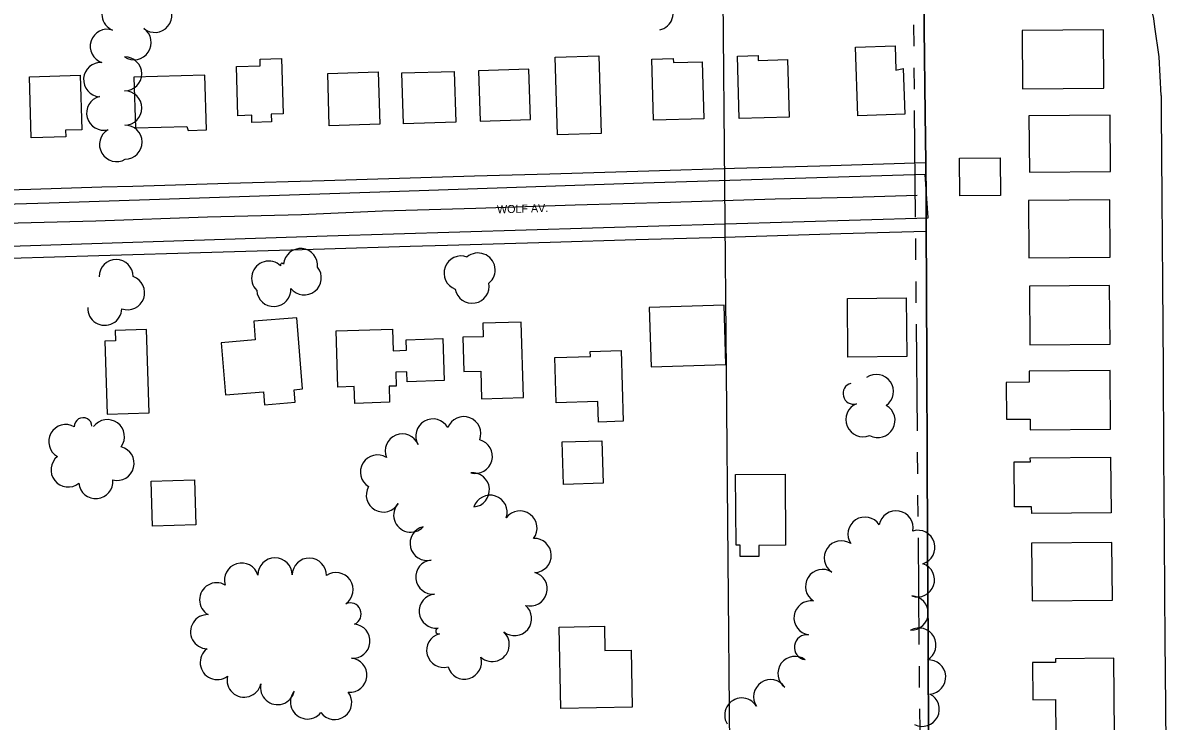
# Model space of a CAD drawing. Extents: x -2233 to 187241, y 4582 to 150524.
# Drawn here: x 115599 to 116269, y 57678 to 58086 of the extents above; entities that cross this region are included whole.
import ezdxf

# ---------------------------------------------------------------- set-up
doc = ezdxf.new("R2010")
doc.units = 0
for name, color, linetype in [('BLDG', 7, 'Continuous'), ('DIVISIONS', 7, 'Continuous'), ('DV_X_Corp_Line', 7, 'Continuous'), ('GE_X_CL_2000', 7, 'Continuous'), ('GRID', 7, 'Continuous'), ('ROAD', 7, 'Continuous'), ('ROAD-NAME', 7, 'Continuous'), ('RW_X_Fee_RW', 7, 'Continuous'), ('TREES', 7, 'Continuous')]:
    doc.layers.add(name, color=color, linetype=linetype)

msp = doc.modelspace()

# ---------------------------------------------------------------- linework, layer by layer
at = {"layer": 'BLDG'}
for points in [[(116183.46, 58047.57), (116231.03, 58047.98), (116230.73, 58082.07), (116183.16, 58081.66)], [(116109.03, 58072.69), (116109.45, 58058.47), (116113.74, 58059.42), (116114.55, 58032.66), (116087.06, 58031.82), (116085.84, 58071.99)], [(115737.73, 58061.06), (115737.62, 58064.93), (115750.21, 58065.31), (115751.19, 58032.94), (115744.06, 58032.72), (115744.2, 58028.2), (115732.81, 58027.86), (115732.69, 58032.08), (115724.65, 58031.83), (115723.78, 58060.64)], [(115935.64, 58066.92), (115937.02, 58021.5), (115911.5, 58020.73), (115910.12, 58066.15)], [(115979.23, 58065.29), (115979.31, 58062.86), (115996.15, 58063.36), (115997.16, 58030.01), (115967.7, 58029.12), (115966.62, 58064.9)], [(116028.84, 58066.96), (116028.93, 58064.18), (116046.05, 58064.7), (116047.08, 58031.02), (116017.83, 58030.13), (116016.72, 58066.59)], [(115633.43, 58023.58), (115623.89, 58023.29), (115624, 58019.41), (115603.8, 58018.81), (115602.71, 58054.58), (115632.46, 58055.48)], [(115664.74, 58024.68), (115694.84, 58025.59), (115695.51, 58023.2), (115706.18, 58023.52), (115705.21, 58055.57), (115663.84, 58054.31)], [(115807.64, 58026.78), (115778.08, 58025.88), (115777.15, 58056.51), (115806.72, 58057.4)], [(115851.11, 58057.77), (115852, 58028.08), (115821.49, 58027.16), (115820.58, 58056.85)], [(115866.2, 58028.7), (115895.7, 58029.59), (115894.82, 58059.05), (115865.3, 58058.15)], [(116187.47, 57998.82), (116234.96, 57999.23), (116234.67, 58032.18), (116187.19, 58031.77)], [(116170.44, 58007.23), (116170.63, 57985.1), (116146.71, 57984.89), (116146.52, 58007.02)], [(116187.19, 57948.74), (116234.76, 57949.15), (116234.47, 57982.56), (116186.9, 57982.14)], [(116187.81, 57897.75), (116234.69, 57898.16), (116234.39, 57932.48), (116187.52, 57932.07)], [(115966.23, 57884.99), (116009.98, 57886.34), (116008.93, 57920.97), (115965.17, 57919.64)], [(116115.5, 57925.22), (116115.8, 57890.9), (116081.36, 57890.6), (116081.06, 57924.92)], [(115739.55, 57870.4), (115740.17, 57862.74), (115758.05, 57864.19), (115757.45, 57871.55), (115762.44, 57871.97), (115759.07, 57913.66), (115733.94, 57911.62), (115734.82, 57900.68), (115714.84, 57899.06), (115717.31, 57868.59)], [(115672.68, 57857.98), (115671.2, 57906.76), (115652.95, 57906.21), (115653.14, 57900.12), (115646.84, 57899.93), (115648.14, 57857.23)], [(115815.39, 57894.36), (115823.15, 57894.6), (115822.96, 57900.81), (115844.55, 57901.46), (115845.29, 57876.9), (115823.63, 57876.23), (115823.45, 57882.01), (115816.92, 57881.81), (115817.17, 57873.69), (115813.07, 57873.57), (115813.36, 57864.17), (115792.99, 57863.55), (115792.68, 57873.34), (115783.16, 57873.05), (115782.16, 57905.91), (115815.01, 57906.92)], [(115868.1, 57902.56), (115856.22, 57902.2), (115856.84, 57882.14), (115866.62, 57882.44), (115867.11, 57866.21), (115891.56, 57866.96), (115890.21, 57911.11), (115867.86, 57910.43)], [(115930.73, 57891), (115930.65, 57893.87), (115948.74, 57894.43), (115950.01, 57853.08), (115935.44, 57852.64), (115935.07, 57864.62), (115910.78, 57863.88), (115909.98, 57890.36)], [(116234.65, 57882.86), (116187.26, 57882.44), (116187.32, 57875.95), (116173.9, 57875.84), (116174.08, 57854.29), (116187.85, 57854.41), (116187.91, 57848.05), (116234.95, 57848.46)], [(115937.47, 57841.69), (115938.24, 57816.9), (115915.09, 57816.2), (115914.33, 57840.98)], [(116235.25, 57799.61), (116188.81, 57799.2), (116188.78, 57803.12), (116178.78, 57803.04), (116178.55, 57829.36), (116188.03, 57829.44), (116188.01, 57831.65), (116234.97, 57832.06)], [(116044.56, 57822.16), (116044.92, 57780.62), (116029.16, 57780.48), (116029.22, 57774.01), (116018.39, 57773.92), (116018.33, 57780.58), (116016, 57780.56), (116015.64, 57821.9)], [(115699.16, 57818.8), (115699.97, 57792.44), (115674.62, 57791.67), (115673.82, 57818.03)], [(116189.03, 57748.03), (116235.98, 57748.44), (116235.68, 57782.21), (116188.74, 57781.8)], [(115912.55, 57732.66), (115938.99, 57733.14), (115939.25, 57718.93), (115954.57, 57719.21), (115955.19, 57685.82), (115913.42, 57685.06)], [(116202.71, 57714.21), (116202.73, 57712.02), (116189.37, 57711.91), (116189.56, 57690.24), (116202.8, 57690.35), (116202.98, 57669.48), (116237.3, 57669.78), (116236.91, 57714.51)]]:
    msp.add_lwpolyline(points, close=True, dxfattribs=at)
at = {"layer": 'DIVISIONS'}
for p, q in [((116120.02, 58072.41), (116119.91, 58084.91)), ((116120.24, 58047.41), (116120.13, 58059.91)), ((116120.89, 57972.42), (116120.35, 58034.92)), ((116121.11, 57947.42), (116121, 57959.92)), ((116121.33, 57922.42), (116121.22, 57934.92)), ((116121.98, 57847.42), (116121.44, 57909.92)), ((116122.2, 57822.42), (116122.09, 57834.92)), ((116122.42, 57797.42), (116122.31, 57809.92)), ((116123.07, 57722.43), (116122.53, 57784.92)), ((116123.29, 57697.43), (116123.18, 57709.93)), ((116123.51, 57672.43), (116123.4, 57684.93))]:
    msp.add_line(p, q, dxfattribs=at)
at = {"layer": 'DV_X_Corp_Line'}
for p, q in [((116125.25, 58136.34), (116125.94, 58082.85)), ((116125.25, 58136.34), (116125.94, 58082.85)), ((116125.94, 58082.85), (116125.25, 58136.34)), ((116125.94, 58082.85), (116125.25, 58136.34)), ((116125.94, 58082.85), (116126.58, 58032.85)), ((116125.94, 58082.85), (116126.58, 58032.85)), ((116126.58, 58032.85), (116125.94, 58082.85)), ((116126.58, 58032.85), (116125.94, 58082.85)), ((116126.58, 58032.85), (116126.94, 58004.36)), ((116126.58, 58032.85), (116126.94, 58004.36)), ((116126.94, 58004.36), (116126.58, 58032.85)), ((116126.94, 58004.36), (116126.58, 58032.85)), ((116126.94, 58004.36), (116127.06, 57982.85)), ((116126.94, 58004.36), (116127.06, 57982.85)), ((116127.06, 57982.85), (116126.94, 58004.36)), ((116127.06, 57982.85), (116126.94, 58004.36)), ((116127.06, 57982.85), (116127.16, 57964.35)), ((116127.06, 57982.85), (116127.16, 57964.35)), ((116127.16, 57964.35), (116127.06, 57982.85)), ((116127.16, 57964.35), (116127.06, 57982.85)), ((116127.16, 57964.35), (116127.3, 57932.85)), ((116127.16, 57964.35), (116127.3, 57932.85)), ((116127.3, 57932.85), (116127.16, 57964.35)), ((116127.3, 57932.85), (116127.16, 57964.35)), ((116127.3, 57932.85), (116127.52, 57882.85)), ((116127.3, 57932.85), (116127.52, 57882.85)), ((116127.52, 57882.85), (116127.3, 57932.85)), ((116127.52, 57882.85), (116127.3, 57932.85)), ((116127.52, 57882.85), (116127.73, 57832.85)), ((116127.52, 57882.85), (116127.73, 57832.85)), ((116127.73, 57832.85), (116127.52, 57882.85)), ((116127.73, 57832.85), (116127.52, 57882.85)), ((116127.73, 57832.85), (116127.95, 57782.85)), ((116127.73, 57832.85), (116127.95, 57782.85)), ((116127.95, 57782.85), (116127.73, 57832.85)), ((116127.95, 57782.85), (116127.73, 57832.85)), ((116127.95, 57782.85), (116128.21, 57722.85)), ((116127.95, 57782.85), (116128.21, 57722.85)), ((116128.21, 57722.85), (116127.95, 57782.85)), ((116128.21, 57722.85), (116127.95, 57782.85)), ((116128.21, 57722.85), (116128.47, 57662.85)), ((116128.21, 57722.85), (116128.47, 57662.85)), ((116128.47, 57662.85), (116128.21, 57722.85)), ((116128.47, 57662.85), (116128.21, 57722.85))]:
    msp.add_line(p, q, dxfattribs=at)
at = {"layer": 'GE_X_CL_2000'}
msp.add_lwpolyline([(115527.86, 57967.4), (115641.54, 57970.24), (115706.87, 57972.6), (115761.74, 57974.06), (115809.12, 57976.26), (115863.67, 57977.73), (115921.81, 57979.68), (115977.59, 57981.24), (116038.76, 57983.24), (116083.98, 57984.13), (116121.77, 57985.27)], dxfattribs=at)
at = {"layer": 'GRID'}
msp.add_line((115990.85, 60095.95), (116014.4, 57398.28), dxfattribs=at)
at = {"layer": 'ROAD'}
msp.add_lwpolyline([(115009.65, 57938.08), (115018.28, 57938.32), (115148.96, 57942.39), (115269.25, 57945.91), (115415.08, 57950.4), (115561.16, 57954.56), (115776.76, 57961.64), (116009.59, 57968.57), (116128.31, 57972.02), (116126.6, 57997.44), (115961.62, 57992.36), (115813.42, 57987.25), (115614.26, 57980.72), (115414.48, 57974.8), (115291.88, 57971.03), (115087.66, 57964.76), (115009.44, 57962.07)], dxfattribs=at)
at = {"layer": 'RW_X_Fee_RW'}
msp.add_line((116126.94, 58004.36), (116127.16, 57964.35), dxfattribs=at)
for points in [[(116264.47, 58043.64), (116263.27, 58066.24), (116260.85, 58083.82), (116260.17, 58088.74), (116255.17, 58110.84)], [(116264.47, 58043.64), (116264.54, 58033.84), (116264.89, 57983.84), (116265.25, 57933.84), (116265.61, 57883.84), (116265.96, 57833.84), (116266.32, 57783.84), (116266.75, 57723.84), (116266.87, 57706.94)], [(115907.03, 57997.86), (115965.01, 57999.58), (116014.99, 58001.05), (116064.96, 58002.53), (116126.94, 58004.36)], [(114894.78, 57967.97), (114944.75, 57969.45), (114994.73, 57970.93), (115044.71, 57972.4), (115094.69, 57973.88), (115144.67, 57975.35), (115194.65, 57976.83), (115242.63, 57978.25), (115290.61, 57979.66), (115345.59, 57981.29), (115375.57, 57982.17), (115430.56, 57983.79), (115438.55, 57984.03), (115480.53, 57985.27), (115521.52, 57986.48), (115562.5, 57987.69), (115603.48, 57988.9), (115645.14, 57990.13), (115663.13, 57990.66), (115719.11, 57992.32), (115775.08, 57993.97), (115819.07, 57995.27), (115863.05, 57996.57), (115907.03, 57997.86)], [(115054.6, 57932.68), (115120.58, 57934.62), (115169.56, 57936.07), (115219.53, 57937.55), (115259.52, 57938.73), (115299.5, 57939.91), (115339.49, 57941.09), (115379.47, 57942.27), (115439.44, 57944.04), (115539.4, 57946.99), (115643.36, 57950.06), (115709.33, 57952.01), (115729.33, 57952.6), (115775.31, 57953.96), (115825.29, 57955.43), (115847.28, 57956.08), (115907.25, 57957.85), (115957.23, 57959.33), (116009.21, 57960.86), (116077.18, 57962.87), (116127.16, 57964.35)], [(116266.87, 57706.94), (116267.17, 57663.84), (116267.52, 57613.84), (116267.87, 57563.84), (116268.22, 57513.84), (116268.57, 57463.84)]]:
    msp.add_lwpolyline(points, dxfattribs=at)
at = {"layer": 'TREES'}
for centre, radius, start, end in [((115655.11, 58091.17), 10, 67.96673, 247.96673), ((115969.31, 58091.71), 9.85, 281.74381, 101.74381), ((115676.01, 58090.54), 10, 230.26206, 50.26206), ((115648.24, 58072.4), 10, 71.80484, 251.80484), ((115663.98, 58074.59), 10, 235.71774, 55.71774), ((115644.36, 58052.93), 10, 85.67492, 265.67492), ((115658.38, 58056.33), 10, 270.1798, 90.1798), ((115646.14, 58033.29), 10, 104.64894, 284.64894), ((115658.45, 58036.33), 10, 270.21789, 90.21789), ((115653.7, 58014.97), 10, 120.23461, 300.23461), ((115658.61, 58016.33), 10, 270.71361, 90.71361), ((115761.29, 57944.11), 10, 354.7343, 174.7343), ((115653.43, 57937.69), 10, 0.11721, 180.11721), ((115742.62, 57936.8), 10, 45.47379, 225.47379), ((115855.17, 57939.78), 10, 69.84941, 249.84941), ((115858.64, 57949.21), 0.0518, 58.42088, 238.42088), ((115865.05, 57941.55), 10, 309.6228, 129.6228), ((115750.48, 57944.48), 1.01, 32.83871, 212.83871), ((115763.42, 57936.98), 10, 218.43114, 38.43114), ((115660.1, 57928.29), 10, 250.54893, 70.54893), ((115861.58, 57932.12), 10, 189.959, 9.959), ((115745.6, 57930.22), 10, 183.11572, 3.11572), ((115646.77, 57919.22), 10, 177.89915, 357.89915), ((116098.03, 57870.47), 10, 305.24648, 125.24648), ((116084.66, 57869.29), 6.2, 105.02959, 285.02959), ((116090.14, 57854.08), 10, 112.79235, 292.79235), ((116098.91, 57853.58), 10, 240.71024, 60.71024), ((115634.13, 57850.01), 5.18, 1.41863, 181.41863), ((115648.31, 57844.04), 10, 323.85009, 143.85009), ((115838.67, 57844.45), 10, 29.64395, 209.64395), ((115856.69, 57845.81), 10, 338.98653, 158.98653), ((115624.03, 57841.18), 10, 60.51342, 240.51342), ((115820.73, 57835.7), 10, 22.40614, 202.40614), ((115863.44, 57832.57), 10, 255.00486, 75.00486), ((115653.93, 57828.44), 10, 255.78526, 75.78526), ((115806.23, 57823.38), 10, 58.29188, 238.29188), ((115625.34, 57824.65), 10, 128.51642, 308.51642), ((115861.72, 57812.95), 10, 274.99668, 94.99668), ((115641.52, 57817.79), 10, 185.5288, 5.5288), ((115809.69, 57809.96), 10, 150.62752, 330.62752), ((115872.09, 57799.84), 10, 341.65725, 161.65725), ((115825.69, 57798.21), 10, 136.78231, 316.78231), ((115889.55, 57790.65), 10, 322.85047, 142.85047), ((116109.49, 57790.74), 10, 349.38456, 169.38456), ((116091.34, 57787.04), 10, 33.6388, 213.6388), ((115835.3, 57781.64), 10, 103.41271, 283.41271), ((116122.28, 57779.34), 10, 287.18758, 107.18758), ((115897.87, 57774.62), 10, 272.02328, 92.02328), ((116077.45, 57773.19), 10, 56.18216, 236.18216), ((115746.37, 57763.19), 10, 0.38988, 180.38988), ((115766.37, 57763.05), 10, 358.79921, 178.79921), ((115726.8, 57760.21), 10, 16.9359, 196.9359), ((115838.63, 57761.96), 10, 95.78459, 275.78459), ((116066.54, 57756.43), 10, 57.71108, 237.71108), ((116121.97, 57760.34), 10, 250.95864, 70.95864), ((115782.02, 57754.6), 10, 304.4539, 124.4539), ((115895.49, 57755.01), 10, 254.12014, 74.12014), ((115712.24, 57748.64), 10, 59.99547, 239.99547), ((115790.23, 57740.39), 6.48, 293.14649, 113.14649), ((115840.64, 57742.06), 10, 95.78459, 275.78459), ((116059.79, 57738.08), 10, 81.91506, 261.91506), ((116118.34, 57740.89), 10, 267.87655, 87.87655), ((115706.91, 57729.98), 10, 88.11666, 268.11666), ((115886.4, 57737.67), 10, 230.53235, 50.53235), ((115791.88, 57724.48), 10, 264.86844, 84.86844), ((115844.98, 57719.06), 10, 104.64337, 284.64337), ((115842.05, 57730.42), 1.74, 103.3567, 283.3567), ((115873.36, 57722.51), 10, 228.09766, 48.09766), ((116057.35, 57720.91), 7.34, 81.91506, 261.91506), ((116122.88, 57722.19), 10, 299.41347, 119.41347), ((115712.56, 57711.97), 10, 126.72465, 306.72465), ((115790.09, 57704.56), 10, 264.86844, 84.86844), ((115857.1, 57712.22), 10, 196.49337, 16.49337), ((116050.4, 57705.58), 10, 53.66993, 233.66993), ((116128.55, 57703.5), 10, 274.35541, 94.35541), ((115728.28, 57701.7), 10, 166.93971, 346.93971), ((115747.79, 57697.32), 10, 167.75893, 347.75893), ((116036.17, 57691.95), 10, 33.85163, 213.85163), ((115765.36, 57688.93), 10, 141.17689, 321.17689), ((115781.17, 57688.63), 10, 216.64513, 36.64513), ((116124.78, 57684.61), 10, 243.09863, 63.09863), ((116019.28, 57681.25), 10, 30.85937, 210.85937)]:
    msp.add_arc(centre, radius, start, end, dxfattribs=at)

# ---------------------------------------------------------------- texts
at = {"layer": 'ROAD-NAME'}
msp.add_text('WOLF AV.', height=4.68, rotation=1.69437, dxfattribs=at).set_placement((115876.24, 57974.67))

doc.saveas('drawing.dxf')
